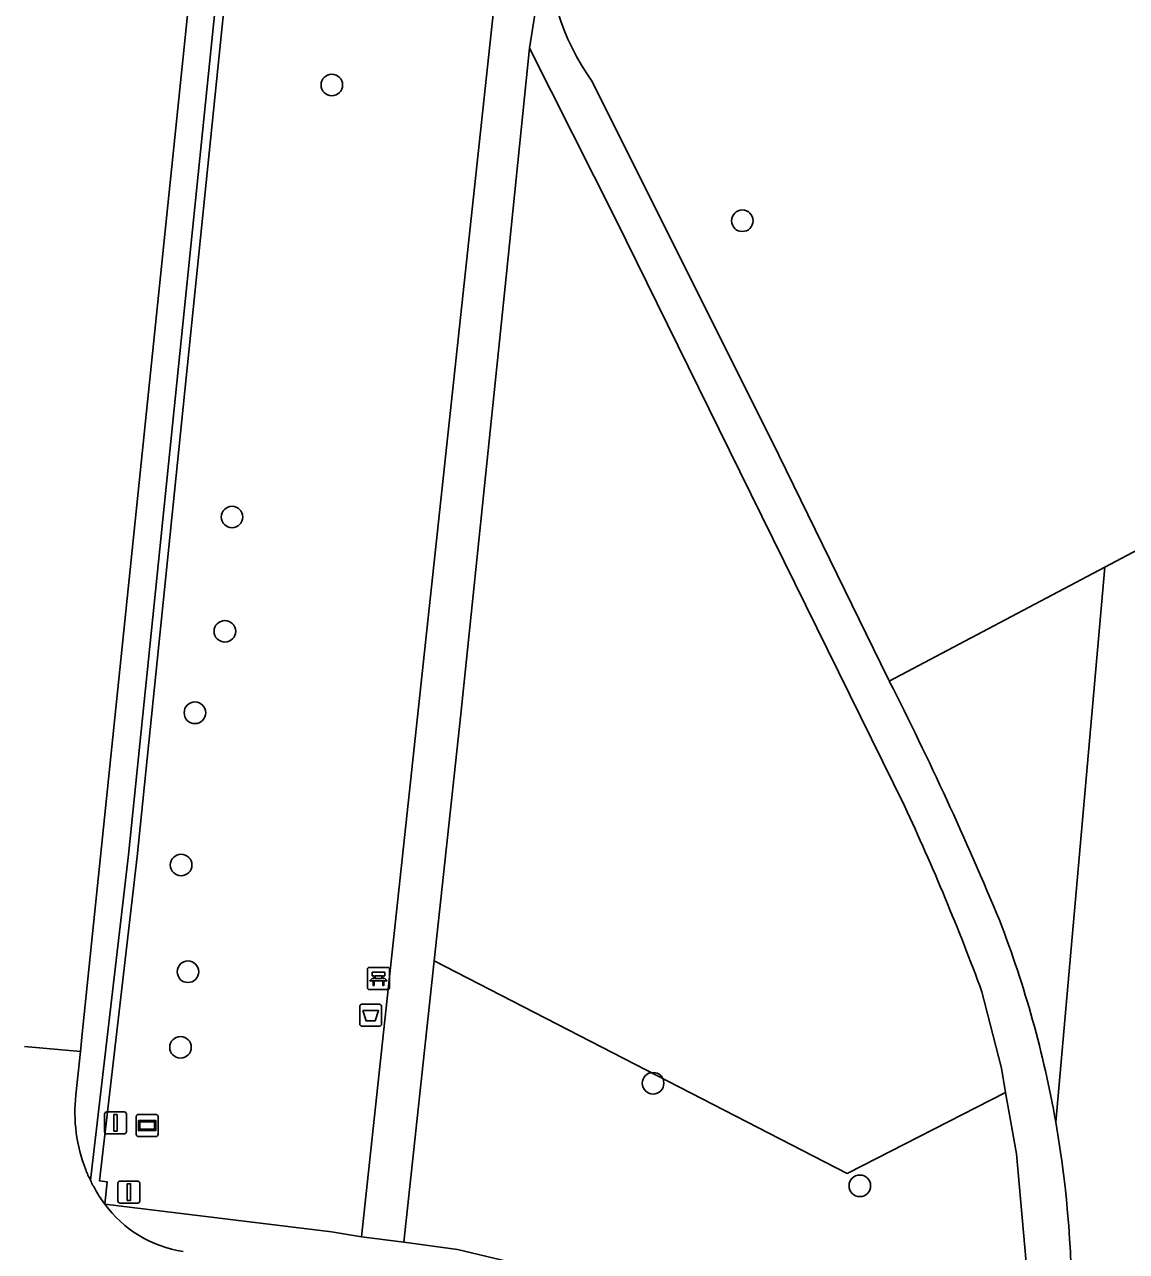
# Model space of a CAD drawing. Extents: x 162157 to 163165, y 378998 to 380775.
# Drawn here: x 162239.4 to 162289.4, y 380647 to 380702.5 of the extents above; entities that cross this region are included whole.
import ezdxf

# ---------------------------------------------------------------- set-up
doc = ezdxf.new("R2010")
doc.units = 0
for name, color, linetype in [('IMGEO_Afsluitpaal', 7, 'Continuous'), ('IMGEO_Afvalbak', 7, 'Continuous'), ('IMGEO_Bank', 7, 'Continuous'), ('IMGEO_Berm_open', 7, 'Continuous'), ('IMGEO_Boom', 7, 'Continuous'), ('IMGEO_Fietspad_gesloten', 7, 'Continuous'), ('IMGEO_Groenvoorziening', 7, 'Continuous'), ('IMGEO_Rijbaan_lokaal_gesloten', 7, 'Continuous'), ('IMGEO_Rijbaan_lokaal_open', 7, 'Continuous'), ('IMGEO_Straatnaambord', 7, 'Continuous'), ('IMGEO_Voetpad_halfverhard', 7, 'Continuous'), ('IMGEO_Voetpad_open', 7, 'Continuous')]:
    doc.layers.add(name, color=color, linetype=linetype)

msp = doc.modelspace()

# ---------------------------------------------------------------- linework, layer by layer
at = {"layer": 'IMGEO_Afsluitpaal'}
for p, q in [((162243.039, 380652.378), (162243.039, 380653.178)), ((162243.039, 380653.178), (162243.039, 380652.378)), ((162243.139, 380653.278), (162243.929, 380653.278)), ((162243.929, 380653.278), (162243.139, 380653.278)), ((162244.029, 380653.178), (162244.029, 380652.378)), ((162244.029, 380652.378), (162244.029, 380653.178)), ((162243.929, 380652.278), (162243.139, 380652.278)), ((162243.139, 380652.278), (162243.929, 380652.278)), ((162243.645, 380649.243), (162243.645, 380650.043)), ((162243.645, 380650.043), (162243.645, 380649.243)), ((162243.745, 380650.143), (162244.535, 380650.143)), ((162244.535, 380650.143), (162243.745, 380650.143)), ((162244.635, 380650.043), (162244.635, 380649.243)), ((162244.635, 380649.243), (162244.635, 380650.043)), ((162244.535, 380649.143), (162243.745, 380649.143)), ((162243.745, 380649.143), (162244.535, 380649.143))]:
    msp.add_line(p, q, dxfattribs=at)
for points in [[(162243.459, 380653.153), (162243.609, 380653.153), (162243.609, 380652.403), (162243.459, 380652.403), (162243.459, 380653.153)], [(162244.065, 380650.018), (162244.215, 380650.018), (162244.215, 380649.268), (162244.065, 380649.268), (162244.065, 380650.018)]]:
    msp.add_lwpolyline(points, dxfattribs=at)
for centre, start, end in [((162243.139, 380653.178), 90, 180), ((162243.139, 380653.178), 90, 180), ((162243.929, 380653.178), 0, 90), ((162243.929, 380653.178), 360, 90), ((162243.139, 380652.378), 180, 270), ((162243.139, 380652.378), 180, 270), ((162243.929, 380652.378), 270, 0), ((162243.929, 380652.378), 270, 0), ((162243.745, 380650.043), 90, 180), ((162243.745, 380650.043), 90, 180), ((162244.535, 380650.043), 0, 90), ((162244.535, 380650.043), 360, 90), ((162243.745, 380649.243), 180, 270), ((162243.745, 380649.243), 180, 270), ((162244.535, 380649.243), 270, 0), ((162244.535, 380649.243), 270, 0)]:
    msp.add_arc(centre, 0.1, start, end, dxfattribs=at)
at = {"layer": 'IMGEO_Afvalbak'}
for p, q in [((162254.605, 380657.253), (162254.605, 380658.053)), ((162254.605, 380658.053), (162254.605, 380657.253)), ((162254.705, 380658.153), (162255.495, 380658.153)), ((162255.495, 380658.153), (162254.705, 380658.153)), ((162255.595, 380658.053), (162255.595, 380657.253)), ((162255.595, 380657.253), (162255.595, 380658.053)), ((162255.495, 380657.153), (162254.705, 380657.153)), ((162254.705, 380657.153), (162255.495, 380657.153))]:
    msp.add_line(p, q, dxfattribs=at)
msp.add_lwpolyline([(162254.748, 380657.867), (162255.452, 380657.867), (162255.303, 380657.397), (162254.897, 380657.397), (162254.748, 380657.867)], dxfattribs=at)
for centre, start, end in [((162254.705, 380658.053), 90, 180), ((162254.705, 380658.053), 90, 180), ((162255.495, 380658.053), 0, 90), ((162255.495, 380658.053), 360, 90), ((162254.705, 380657.253), 180, 270), ((162254.705, 380657.253), 180, 270), ((162255.495, 380657.253), 270, 0), ((162255.495, 380657.253), 270, 0)]:
    msp.add_arc(centre, 0.1, start, end, dxfattribs=at)
at = {"layer": 'IMGEO_Bank'}
for p, q in [((162254.956, 380658.896), (162254.956, 380659.737)), ((162254.956, 380659.737), (162254.956, 380658.896)), ((162255.031, 380659.821), (162255.872, 380659.821)), ((162255.872, 380659.821), (162255.031, 380659.821)), ((162255.956, 380659.746), (162255.956, 380658.905)), ((162255.956, 380658.905), (162255.956, 380659.746)), ((162255.653, 380659.219), (162255.26, 380659.219)), ((162255.265, 380659.327), (162255.265, 380659.433)), ((162255.309, 380659.433), (162255.309, 380659.327)), ((162255.597, 380659.439), (162255.315, 380659.439)), ((162255.315, 380659.321), (162255.597, 380659.321)), ((162255.603, 380659.327), (162255.603, 380659.433)), ((162255.647, 380659.433), (162255.647, 380659.327)), ((162255.881, 380658.821), (162255.04, 380658.821)), ((162255.04, 380658.821), (162255.881, 380658.821))]:
    msp.add_line(p, q, dxfattribs=at)
for points in [[(162255.203, 380659.219), (162255.061, 380659.219), (162255.173, 380659.321), (162255.259, 380659.321)], [(162255.259, 380659.439), (162255.173, 380659.439), (162255.173, 380659.6), (162255.736, 380659.6), (162255.736, 380659.439), (162255.653, 380659.439)], [(162255.253, 380659.212), (162255.253, 380659.005), (162255.21, 380659.005), (162255.21, 380659.212)], [(162255.653, 380659.321), (162255.736, 380659.321), (162255.848, 380659.219), (162255.709, 380659.219)], [(162255.703, 380659.212), (162255.703, 380659.005), (162255.659, 380659.005), (162255.659, 380659.212)]]:
    msp.add_lwpolyline(points, dxfattribs=at)
for centre, radius, start, end in [((162255.034, 380659.743), 0.0779, 92.4484, 184.2845), ((162255.034, 380659.743), 0.0779, 92.4484, 184.2845), ((162255.878, 380659.743), 0.0779, 2.4484, 94.2845), ((162255.878, 380659.743), 0.0779, 2.4484, 94.2845), ((162255.203, 380659.212), 0.00671, 2.8957, 87.1043), ((162255.26, 380659.212), 0.00671, 92.8957, 177.1043), ((162255.258, 380659.432), 0.00671, 2.8957, 87.1043), ((162255.258, 380659.328), 0.00671, 272.8957, 357.1043), ((162255.315, 380659.432), 0.00671, 92.8957, 177.1043), ((162255.315, 380659.328), 0.00671, 182.8957, 267.1043), ((162255.597, 380659.432), 0.00671, 2.8957, 87.1043), ((162255.597, 380659.328), 0.00671, 272.8957, 357.1043), ((162255.654, 380659.432), 0.00671, 92.8957, 177.1043), ((162255.654, 380659.328), 0.00671, 182.8957, 267.1043), ((162255.652, 380659.212), 0.00671, 2.8957, 87.1043), ((162255.709, 380659.212), 0.00671, 92.8957, 177.1043), ((162255.034, 380658.899), 0.0779, 182.4484, 274.2845), ((162255.034, 380658.899), 0.0779, 182.4484, 274.2845), ((162255.878, 380658.899), 0.0779, 272.4484, 4.2845), ((162255.878, 380658.899), 0.0779, 272.4484, 4.2845)]:
    msp.add_arc(centre, radius, start, end, dxfattribs=at)
at = {"layer": 'IMGEO_Berm_open'}
msp.add_lwpolyline([(162255.087, 380735.35), (162253.542, 380731.766), (162251.583, 380727.255), (162250.85, 380725.045), (162250.454, 380722.844), (162244.52, 380664.854), (162242.811, 380650.15), (162243.153, 380650.114), (162243.046, 380649.097)], dxfattribs=at)
at = {"layer": 'IMGEO_Boom'}
for centre in [(162253.34, 380699.802), (162271.948, 380693.652), (162248.817, 380680.23), (162248.493, 380675.047), (162247.135, 380671.358), (162246.509, 380664.461), (162246.819, 380659.625), (162246.481, 380656.202), (162267.902, 380654.573), (162277.276, 380649.927)]:
    msp.add_circle(centre, 0.489, dxfattribs=at)
at = {"layer": 'IMGEO_Fietspad_gesloten'}
msp.add_lwpolyline([(162256.792, 380740.254), (162256.13, 380738.729), (162251.209, 380727.398), (162250.461, 380725.144), (162250.058, 380722.9), (162244.125, 380664.919), (162242.396, 380650.178)], dxfattribs=at)
at = {"layer": 'IMGEO_Groenvoorziening'}
for points in [[(162288.388, 380677.953), (162290.44, 380679.036), (162295.923, 380707.125), (162296.214, 380708.615), (162296.259, 380708.847)], [(162288.388, 380677.953), (162278.611, 380672.791)], [(162286.154, 380652.817), (162288.388, 380677.953)], [(162257.982, 380660.117), (162276.696, 380650.487), (162283.882, 380654.161)]]:
    msp.add_lwpolyline(points, dxfattribs=at)
at = {"layer": 'IMGEO_Rijbaan_lokaal_gesloten'}
msp.add_lwpolyline([(162241.949, 380656.016), (162242.031, 380656.816), (162249.323, 380727.384), (162251.294, 380737.065)], dxfattribs=at)
at = {"layer": 'IMGEO_Rijbaan_lokaal_open'}
for points in [[(162239.411, 380656.238), (162241.949, 380656.016)], [(162241.741, 380654.042), (162241.949, 380656.016)]]:
    msp.add_lwpolyline(points, dxfattribs=at)
for centre, radius, start, end in [((162248.704, 380653.234), 7.009, 173.3809, 201.589), ((162249.575, 380653.623), 7.963, 201.8861, 205.637), ((162249.213, 380653.499), 7.583, 205.9754, 209.9106), ((162248.773, 380653.284), 7.095, 210.1787, 216.1734), ((162247.413, 380652.316), 5.425, 216.3948, 261.3795)]:
    msp.add_arc(centre, radius, start, end, dxfattribs=at)
at = {"layer": 'IMGEO_Straatnaambord'}
for p, q in [((162244.473, 380652.26), (162244.473, 380653.06)), ((162244.473, 380653.06), (162244.473, 380652.26)), ((162244.573, 380653.16), (162245.363, 380653.16)), ((162245.363, 380653.16), (162244.573, 380653.16)), ((162245.463, 380653.06), (162245.463, 380652.26)), ((162245.463, 380652.26), (162245.463, 380653.06)), ((162245.363, 380652.16), (162244.573, 380652.16)), ((162244.573, 380652.16), (162245.363, 380652.16))]:
    msp.add_line(p, q, dxfattribs=at)
for points in [[(162244.574, 380652.892), (162245.362, 380652.892), (162245.362, 380652.428), (162244.574, 380652.428), (162244.574, 380652.892)], [(162244.639, 380652.827), (162244.639, 380652.493), (162245.297, 380652.493), (162245.297, 380652.827), (162244.639, 380652.827)]]:
    msp.add_lwpolyline(points, dxfattribs=at)
for centre, start, end in [((162244.573, 380653.06), 90, 180), ((162244.573, 380653.06), 90, 180), ((162245.363, 380653.06), 0, 90), ((162245.363, 380653.06), 360, 90), ((162244.573, 380652.26), 180, 270), ((162244.573, 380652.26), 180, 270), ((162245.363, 380652.26), 270, 0), ((162245.363, 380652.26), 270, 0)]:
    msp.add_arc(centre, 0.1, start, end, dxfattribs=at)
at = {"layer": 'IMGEO_Voetpad_halfverhard'}
for points in [[(162264.733, 380741.78), (162264.584, 380740.155), (162260.824, 380704.563), (162254.688, 380647.621)], [(162262.306, 380701.467), (162263.12, 380706.619)], [(162262.306, 380701.467), (162261.246, 380691.107), (162259.193, 380671.296), (162257.982, 380660.117)], [(162279.304, 380667.136), (162271.838, 380682.294), (162266.213, 380693.702), (162262.306, 380701.467)], [(162265.146, 380699.959), (162273.596, 380683.03), (162278.555, 380672.901), (162278.583, 380672.846), (162278.611, 380672.791)], [(162256.6, 380647.368), (162257.982, 380660.117)], [(162283.882, 380654.161), (162283.69, 380655.252), (162282.812, 380658.717)], [(162283.882, 380654.161), (162284.37, 380651.376), (162284.868, 380645.77), (162284.739, 380639.104)]]:
    msp.add_lwpolyline(points, dxfattribs=at)
for centre, radius, start, end in [((162273.845, 380706.243), 10.731, 177.9938, 215.8462), ((162141.258, 380602.96), 154.086, 22.50015, 26.94909), ((162174.315, 380618.449), 115.729, 20.36202, 24.87868), ((162238.696, 380644.492), 48.183, 9.9493, 21.2124), ((162238.724, 380644.494), 48.155, 358.6838, 9.9528)]:
    msp.add_arc(centre, radius, start, end, dxfattribs=at)
at = {"layer": 'IMGEO_Voetpad_open'}
for points in [[(162243.046, 380649.097), (162253.327, 380647.835), (162254.688, 380647.621)], [(162254.688, 380647.621), (162256.6, 380647.368)], [(162284.739, 380639.104), (162278.855, 380641.254), (162268.543, 380644.781), (162259.036, 380647.044), (162256.6, 380647.368)]]:
    msp.add_lwpolyline(points, dxfattribs=at)

doc.saveas('drawing.dxf')
